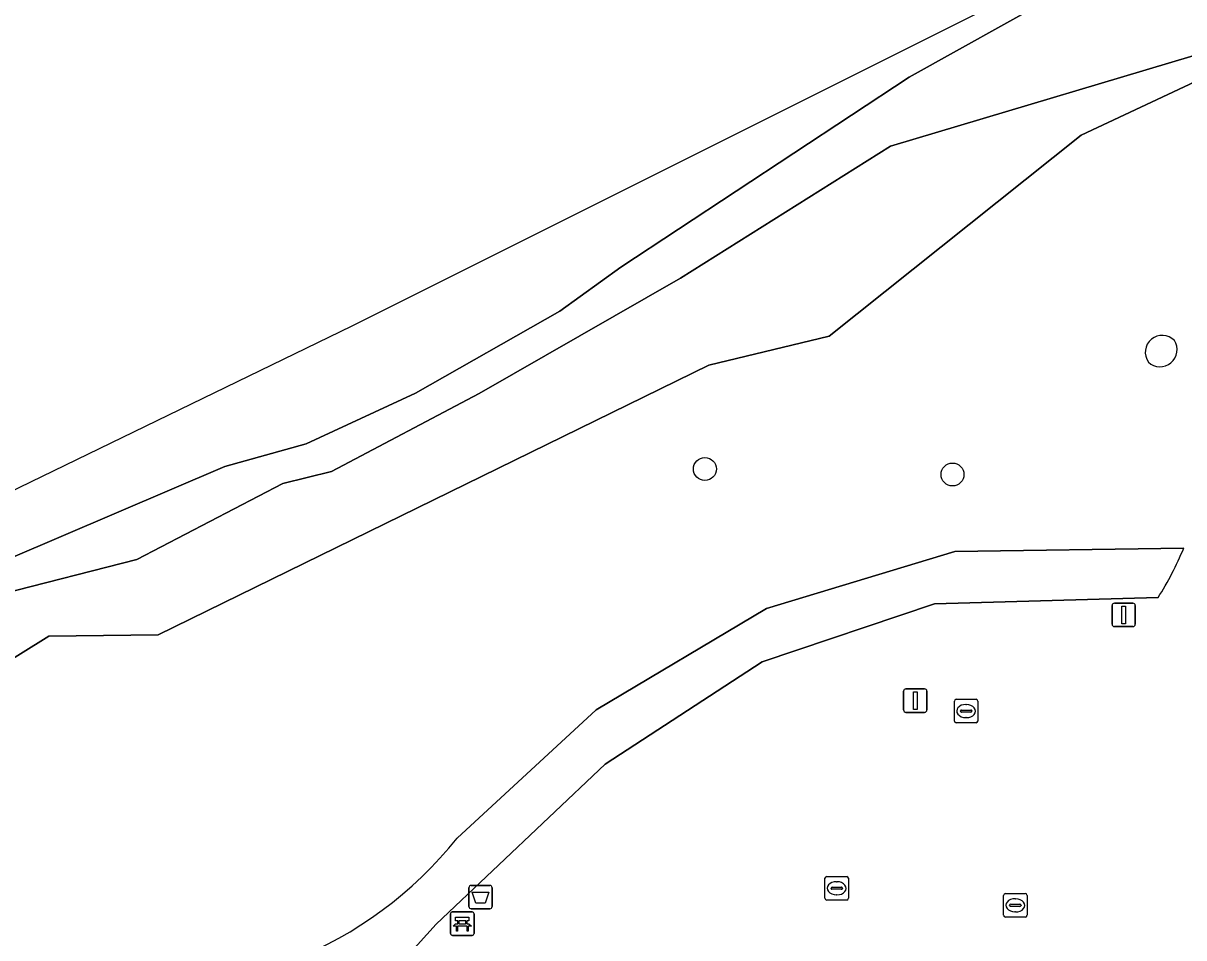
# Model space of a CAD drawing. Extents: x 161258 to 161838, y 380833 to 381727.
# Drawn here: x 161361.8 to 161411.27, y 381003.56 to 381042.55 of the extents above; entities that cross this region are included whole.
import ezdxf

# ---------------------------------------------------------------- set-up
doc = ezdxf.new("R2010")
doc.units = 0
for name, color, linetype in [('IMGEO_Afvalbak', 7, 'Continuous'), ('IMGEO_Bank', 7, 'Continuous'), ('IMGEO_Boom', 7, 'Continuous'), ('IMGEO_Erf', 7, 'Continuous'), ('IMGEO_Groenvoorziening', 7, 'Continuous'), ('IMGEO_Kolk', 7, 'Continuous'), ('IMGEO_Lichtmast', 7, 'Continuous'), ('IMGEO_Oever', 7, 'Continuous'), ('IMGEO_Opslagtank', 7, 'Continuous'), ('IMGEO_Rioolput', 7, 'Continuous'), ('IMGEO_Voetpad_gesloten', 7, 'Continuous'), ('IMGEO_Waterloop', 7, 'Continuous')]:
    doc.layers.add(name, color=color, linetype=linetype)

msp = doc.modelspace()

# ---------------------------------------------------------------- linework, layer by layer
at = {"layer": 'IMGEO_Afvalbak'}
for p, q in [((161380.795, 381004.892), (161380.795, 381005.692)), ((161380.795, 381005.692), (161380.795, 381004.892)), ((161380.895, 381005.792), (161381.685, 381005.792)), ((161381.685, 381005.792), (161380.895, 381005.792)), ((161381.785, 381005.692), (161381.785, 381004.892)), ((161381.785, 381004.892), (161381.785, 381005.692)), ((161381.685, 381004.792), (161380.895, 381004.792)), ((161380.895, 381004.792), (161381.685, 381004.792))]:
    msp.add_line(p, q, dxfattribs=at)
msp.add_lwpolyline([(161380.938, 381005.506), (161381.642, 381005.506), (161381.493, 381005.036), (161381.087, 381005.036), (161380.938, 381005.506)], dxfattribs=at)
for centre, start, end in [((161380.895, 381005.692), 90, 180), ((161380.895, 381005.692), 90, 180), ((161381.685, 381005.692), 0, 90), ((161381.685, 381005.692), 360, 90), ((161380.895, 381004.892), 180, 270), ((161380.895, 381004.892), 180, 270), ((161381.685, 381004.892), 270, 0), ((161381.685, 381004.892), 270, 0)]:
    msp.add_arc(centre, 0.1, start, end, dxfattribs=at)
at = {"layer": 'IMGEO_Bank'}
for p, q in [((161380.088, 381004.658), (161380.929, 381004.658)), ((161380.929, 381004.658), (161380.088, 381004.658)), ((161380.013, 381003.733), (161380.013, 381004.574)), ((161380.013, 381004.574), (161380.013, 381003.733)), ((161380.322, 381004.164), (161380.322, 381004.27)), ((161380.366, 381004.27), (161380.366, 381004.164)), ((161380.654, 381004.276), (161380.372, 381004.276)), ((161380.372, 381004.158), (161380.654, 381004.158)), ((161380.66, 381004.164), (161380.66, 381004.27)), ((161380.704, 381004.27), (161380.704, 381004.164)), ((161381.013, 381004.583), (161381.013, 381003.742)), ((161381.013, 381003.742), (161381.013, 381004.583)), ((161380.938, 381003.658), (161380.097, 381003.658)), ((161380.097, 381003.658), (161380.938, 381003.658)), ((161380.71, 381004.056), (161380.317, 381004.056))]:
    msp.add_line(p, q, dxfattribs=at)
for points in [[(161380.26, 381004.056), (161380.118, 381004.056), (161380.23, 381004.158), (161380.316, 381004.158)], [(161380.316, 381004.276), (161380.23, 381004.276), (161380.23, 381004.437), (161380.793, 381004.437), (161380.793, 381004.276), (161380.71, 381004.276)], [(161380.71, 381004.158), (161380.793, 381004.158), (161380.905, 381004.056), (161380.766, 381004.056)], [(161380.31, 381004.049), (161380.31, 381003.842), (161380.267, 381003.842), (161380.267, 381004.049)], [(161380.76, 381004.049), (161380.76, 381003.842), (161380.716, 381003.842), (161380.716, 381004.049)]]:
    msp.add_lwpolyline(points, dxfattribs=at)
for centre, radius, start, end in [((161380.091, 381004.58), 0.0779, 92.4484, 184.2845), ((161380.091, 381004.58), 0.0779, 92.4484, 184.2845), ((161380.935, 381004.58), 0.0779, 2.4484, 94.2845), ((161380.935, 381004.58), 0.0779, 2.4484, 94.2845), ((161380.315, 381004.269), 0.00671, 2.8957, 87.1043), ((161380.315, 381004.165), 0.00671, 272.8957, 357.1043), ((161380.372, 381004.269), 0.00671, 92.8957, 177.1043), ((161380.372, 381004.165), 0.00671, 182.8957, 267.1043), ((161380.654, 381004.269), 0.00671, 2.8957, 87.1043), ((161380.654, 381004.165), 0.00671, 272.8957, 357.1043), ((161380.711, 381004.269), 0.00671, 92.8957, 177.1043), ((161380.711, 381004.165), 0.00671, 182.8957, 267.1043), ((161380.091, 381003.736), 0.0779, 182.4484, 274.2845), ((161380.091, 381003.736), 0.0779, 182.4484, 274.2845), ((161380.26, 381004.049), 0.00671, 2.8957, 87.1043), ((161380.317, 381004.049), 0.00671, 92.8957, 177.1043), ((161380.709, 381004.049), 0.00671, 2.8957, 87.1043), ((161380.766, 381004.049), 0.00671, 92.8957, 177.1043), ((161380.935, 381003.736), 0.0779, 272.4484, 4.2845), ((161380.935, 381003.736), 0.0779, 272.4484, 4.2845)]:
    msp.add_arc(centre, radius, start, end, dxfattribs=at)
at = {"layer": 'IMGEO_Boom'}
for centre in [(161390.853, 381023.545), (161401.408, 381023.31)]:
    msp.add_circle(centre, 0.489, dxfattribs=at)
at = {"layer": 'IMGEO_Erf'}
for points in [[(161503.451, 381063.795), (161487.567, 381052.529), (161480.122, 381048.79), (161462.284, 381042.991), (161446.809, 381043.062), (161430.633, 381046.408), (161422.818, 381045.269), (161406.893, 381037.78), (161396.153, 381029.208), (161391.02, 381027.971), (161367.555, 381016.475), (161362.886, 381016.414), (161357.937, 381013.329), (161352.1, 381010.549), (161349.705, 381008.993), (161347.106, 381009.1), (161344.208, 381008.103), (161335.769, 381004.687), (161330.775, 381002.665), (161321.771, 380997.427), (161317.855, 380994.634), (161317.979, 380992.836), (161317.192, 380985.742)], [(161380.292, 381007.807), (161386.226, 381013.275), (161393.477, 381017.6), (161401.511, 381020.03), (161411.263, 381020.167)], [(161410.171, 381018.062), (161400.64, 381017.794), (161393.3, 381015.327), (161386.603, 381010.958), (161379.395, 381004.14), (161376.883, 381001.346), (161375.123, 380998.337), (161373.67, 380995.174)]]:
    msp.add_lwpolyline(points, dxfattribs=at)
for centre, radius, start, end in [((161410.347, 381028.521), 0.723, 44.2656, 215.3252), ((161410.257, 381028.629), 0.726, 226.4813, 33.1095), ((161398.968, 381025.209), 13.289, 327.4623, 337.7003), ((161366.906, 381018.517), 17.144, 262.3252, 321.3381)]:
    msp.add_arc(centre, radius, start, end, dxfattribs=at)
at = {"layer": 'IMGEO_Groenvoorziening'}
for points in [[(161357.937, 381013.329), (161362.886, 381016.414), (161367.555, 381016.475), (161391.02, 381027.971), (161396.153, 381029.208), (161406.893, 381037.78), (161422.818, 381045.269)], [(161413.617, 381041.747), (161398.76, 381037.314), (161389.821, 381031.682), (161381.233, 381026.758), (161374.943, 381023.439), (161372.867, 381022.923), (161366.642, 381019.684), (161360.861, 381018.209)]]:
    msp.add_lwpolyline(points, dxfattribs=at)
at = {"layer": 'IMGEO_Kolk'}
for p, q in [((161401.487, 381012.799), (161401.487, 381013.651)), ((161401.562, 381013.725), (161402.414, 381013.725)), ((161402.488, 381013.651), (161402.488, 381012.799)), ((161401.746, 381013.219), (161401.746, 381013.231)), ((161402.184, 381013.182), (161401.786, 381013.182)), ((161401.789, 381013.268), (161402.187, 381013.268)), ((161401.975, 381013.505), (161402, 381013.505)), ((161402.23, 381013.231), (161402.23, 381013.219)), ((161402.414, 381012.725), (161401.562, 381012.725)), ((161401.998, 381012.945), (161401.973, 381012.945)), ((161396.048, 381006.166), (161396.9, 381006.166)), ((161395.973, 381005.24), (161395.973, 381006.092)), ((161396.232, 381005.66), (161396.232, 381005.672)), ((161396.67, 381005.623), (161396.272, 381005.623)), ((161396.275, 381005.709), (161396.673, 381005.709)), ((161396.461, 381005.946), (161396.486, 381005.946)), ((161396.716, 381005.672), (161396.716, 381005.66)), ((161396.974, 381006.092), (161396.974, 381005.24)), ((161396.9, 381005.166), (161396.048, 381005.166)), ((161396.484, 381005.386), (161396.459, 381005.386))]:
    msp.add_line(p, q, dxfattribs=at)
for points in [[(161401.487, 381012.799), (161401.487, 381013.651)], [(161401.562, 381013.725), (161402.414, 381013.725)], [(161402.488, 381013.651), (161402.488, 381012.799)], [(161402.414, 381012.725), (161401.562, 381012.725)], [(161396.048, 381006.166), (161396.9, 381006.166)], [(161395.973, 381005.24), (161395.973, 381006.092)], [(161396.974, 381006.092), (161396.974, 381005.24)], [(161396.9, 381005.166), (161396.048, 381005.166)]]:
    msp.add_lwpolyline(points, dxfattribs=at)
for centre, radius, start, end in [((161401.564, 381013.649), 0.0765, 91.552, 178.448), ((161401.564, 381013.649), 0.0765, 91.552, 178.448), ((161402.412, 381013.649), 0.0765, 1.552, 88.448), ((161402.412, 381013.649), 0.0765, 1.552, 88.448), ((161401.786, 381013.228), 0.0403, 85.8775, 175.7526), ((161401.783, 381013.218), 0.0366, 178.938, 274.7102), ((161402.187, 381013.225), 0.043, 264.8664, 352.4533), ((161402.191, 381013.23), 0.0386, 1.7309, 96.639), ((161401.564, 381012.801), 0.0765, 181.552, 268.448), ((161401.564, 381012.801), 0.0765, 181.552, 268.448), ((161402.412, 381012.801), 0.0765, 271.552, 358.448), ((161402.412, 381012.801), 0.0765, 271.552, 358.448), ((161396.05, 381006.09), 0.0765, 91.552, 178.448), ((161396.05, 381006.09), 0.0765, 91.552, 178.448), ((161396.898, 381006.09), 0.0765, 1.552, 88.448), ((161396.898, 381006.09), 0.0765, 1.552, 88.448), ((161396.272, 381005.669), 0.0403, 85.8775, 175.7526), ((161396.269, 381005.659), 0.0366, 178.938, 274.7102), ((161396.673, 381005.666), 0.043, 264.8664, 352.4533), ((161396.677, 381005.671), 0.0386, 1.7309, 96.639), ((161396.05, 381005.242), 0.0765, 181.552, 268.448), ((161396.05, 381005.242), 0.0765, 181.552, 268.448), ((161396.898, 381005.242), 0.0765, 271.552, 358.448), ((161396.898, 381005.242), 0.0765, 271.552, 358.448)]:
    msp.add_arc(centre, radius, start, end, dxfattribs=at)
for centre, major_axis, ratio, start_param, end_param in [((161401.974, 381013.225), (-0.387, 0.002), 0.722429, 4.712389, 7.853982), ((161401.999, 381013.225), (-0.39, 0.002), 0.717154, 1.570796, 4.712389), ((161396.46, 381005.666), (-0.387, 0.002), 0.722429, 4.712389, 7.853982), ((161396.485, 381005.666), (-0.39, 0.002), 0.717154, 1.570796, 4.712389)]:
    msp.add_ellipse(centre, major_axis=major_axis, ratio=ratio, start_param=start_param, end_param=end_param, dxfattribs=at)
at = {"layer": 'IMGEO_Lichtmast'}
for p, q in [((161408.209, 381016.922), (161408.209, 381017.722)), ((161408.209, 381017.722), (161408.209, 381016.922)), ((161408.309, 381017.822), (161409.099, 381017.822)), ((161409.099, 381017.822), (161408.309, 381017.822)), ((161409.199, 381017.722), (161409.199, 381016.922)), ((161409.199, 381016.922), (161409.199, 381017.722)), ((161409.099, 381016.822), (161408.309, 381016.822)), ((161408.309, 381016.822), (161409.099, 381016.822)), ((161399.326, 381013.269), (161399.326, 381014.069)), ((161399.326, 381014.069), (161399.326, 381013.269)), ((161399.426, 381014.169), (161400.216, 381014.169)), ((161400.216, 381014.169), (161399.426, 381014.169)), ((161400.316, 381014.069), (161400.316, 381013.269)), ((161400.316, 381013.269), (161400.316, 381014.069)), ((161400.216, 381013.169), (161399.426, 381013.169)), ((161399.426, 381013.169), (161400.216, 381013.169))]:
    msp.add_line(p, q, dxfattribs=at)
for points in [[(161408.629, 381017.697), (161408.779, 381017.697), (161408.779, 381016.947), (161408.629, 381016.947), (161408.629, 381017.697)], [(161399.746, 381014.044), (161399.896, 381014.044), (161399.896, 381013.294), (161399.746, 381013.294), (161399.746, 381014.044)]]:
    msp.add_lwpolyline(points, dxfattribs=at)
for centre, start, end in [((161408.309, 381017.722), 90, 180), ((161408.309, 381017.722), 90, 180), ((161409.099, 381017.722), 0, 90), ((161409.099, 381017.722), 360, 90), ((161408.309, 381016.922), 180, 270), ((161408.309, 381016.922), 180, 270), ((161409.099, 381016.922), 270, 0), ((161409.099, 381016.922), 270, 0), ((161399.426, 381014.069), 90, 180), ((161399.426, 381014.069), 90, 180), ((161400.216, 381014.069), 0, 90), ((161400.216, 381014.069), 360, 90), ((161399.426, 381013.269), 180, 270), ((161399.426, 381013.269), 180, 270), ((161400.216, 381013.269), 270, 0), ((161400.216, 381013.269), 270, 0)]:
    msp.add_arc(centre, 0.1, start, end, dxfattribs=at)
at = {"layer": 'IMGEO_Oever'}
for points in [[(161411.607, 381046.382), (161405.746, 381043.704), (161399.568, 381040.25), (161387.277, 381032.148), (161384.666, 381030.281), (161378.515, 381026.777), (161373.865, 381024.613), (161370.392, 381023.649), (161361.16, 381019.704), (161356.148, 381017.902), (161345.532, 381014.085), (161337.147, 381009.104), (161318.171, 380998.816), (161295.458, 380990.438)], [(161310.818, 380993.557), (161318.387, 380997.226), (161320.036, 380998.025), (161331.058, 381003.35), (161340.212, 381008.429), (161348.295, 381013.75), (161358.563, 381014.878), (161360.497, 381018.049), (161360.861, 381018.209), (161366.642, 381019.684), (161372.867, 381022.923), (161374.943, 381023.439), (161381.233, 381026.758), (161389.821, 381031.682), (161398.76, 381037.314), (161413.617, 381041.747)]]:
    msp.add_lwpolyline(points, dxfattribs=at)
at = {"layer": 'IMGEO_Opslagtank'}
for centre, radius, start, end in [((161410.347, 381028.521), 0.723, 44.2656, 215.3252), ((161410.257, 381028.629), 0.726, 226.4813, 33.1095)]:
    msp.add_arc(centre, radius, start, end, dxfattribs=at)
at = {"layer": 'IMGEO_Rioolput'}
for p, q in [((161403.586, 381004.514), (161403.586, 381005.366)), ((161403.661, 381005.44), (161404.513, 381005.44)), ((161404.074, 381005.22), (161404.099, 381005.22)), ((161404.587, 381005.366), (161404.587, 381004.514)), ((161403.845, 381004.934), (161403.845, 381004.946)), ((161404.283, 381004.897), (161403.885, 381004.897)), ((161403.888, 381004.983), (161404.286, 381004.983)), ((161404.097, 381004.66), (161404.072, 381004.66)), ((161404.329, 381004.946), (161404.329, 381004.934)), ((161404.513, 381004.44), (161403.661, 381004.44))]:
    msp.add_line(p, q, dxfattribs=at)
for points in [[(161403.586, 381004.514), (161403.586, 381005.366)], [(161403.661, 381005.44), (161404.513, 381005.44)], [(161404.587, 381005.366), (161404.587, 381004.514)], [(161404.513, 381004.44), (161403.661, 381004.44)]]:
    msp.add_lwpolyline(points, dxfattribs=at)
for centre, radius, start, end in [((161403.663, 381005.364), 0.0765, 91.552, 178.448), ((161403.663, 381005.364), 0.0765, 91.552, 178.448), ((161404.511, 381005.364), 0.0765, 1.552, 88.448), ((161404.511, 381005.364), 0.0765, 1.552, 88.448), ((161403.885, 381004.943), 0.0403, 85.8775, 175.7526), ((161403.882, 381004.933), 0.0366, 178.938, 274.7102), ((161404.286, 381004.94), 0.043, 264.8664, 352.4533), ((161404.29, 381004.945), 0.0386, 1.7309, 96.639), ((161403.663, 381004.516), 0.0765, 181.552, 268.448), ((161403.663, 381004.516), 0.0765, 181.552, 268.448), ((161404.511, 381004.516), 0.0765, 271.552, 358.448), ((161404.511, 381004.516), 0.0765, 271.552, 358.448)]:
    msp.add_arc(centre, radius, start, end, dxfattribs=at)
for centre, major_axis, ratio, start_param, end_param in [((161404.073, 381004.94), (-0.387, 0.002), 0.722429, 4.712389, 7.853982), ((161404.098, 381004.94), (-0.39, 0.002), 0.717154, 1.570796, 4.712389)]:
    msp.add_ellipse(centre, major_axis=major_axis, ratio=ratio, start_param=start_param, end_param=end_param, dxfattribs=at)
at = {"layer": 'IMGEO_Voetpad_gesloten'}
for points in [[(161411.263, 381020.167), (161401.511, 381020.03), (161393.477, 381017.6), (161386.226, 381013.275), (161380.292, 381007.807)], [(161373.67, 380995.174), (161375.123, 380998.337), (161376.883, 381001.346), (161379.395, 381004.14), (161386.603, 381010.958), (161393.3, 381015.327), (161400.64, 381017.794), (161410.171, 381018.062)]]:
    msp.add_lwpolyline(points, dxfattribs=at)
for centre, radius, start, end in [((161398.968, 381025.209), 13.289, 327.4623, 337.7003), ((161366.906, 381018.517), 17.144, 262.3252, 321.3381)]:
    msp.add_arc(centre, radius, start, end, dxfattribs=at)
at = {"layer": 'IMGEO_Waterloop'}
for points in [[(161511.724, 381083.816), (161493.664, 381070.348), (161467.134, 381050.565), (161420.928, 381052.223), (161375.801, 381029.641), (161288.686, 380987.334), (161272.038, 380966.107), (161261.236, 380906.762)], [(161295.458, 380990.438), (161318.171, 380998.816), (161337.147, 381009.104), (161345.532, 381014.085), (161356.148, 381017.902), (161361.16, 381019.704), (161370.392, 381023.649), (161373.865, 381024.613), (161378.515, 381026.777), (161384.666, 381030.281), (161387.277, 381032.148), (161399.568, 381040.25), (161405.746, 381043.704), (161411.607, 381046.382)]]:
    msp.add_lwpolyline(points, dxfattribs=at)

doc.saveas('drawing.dxf')
